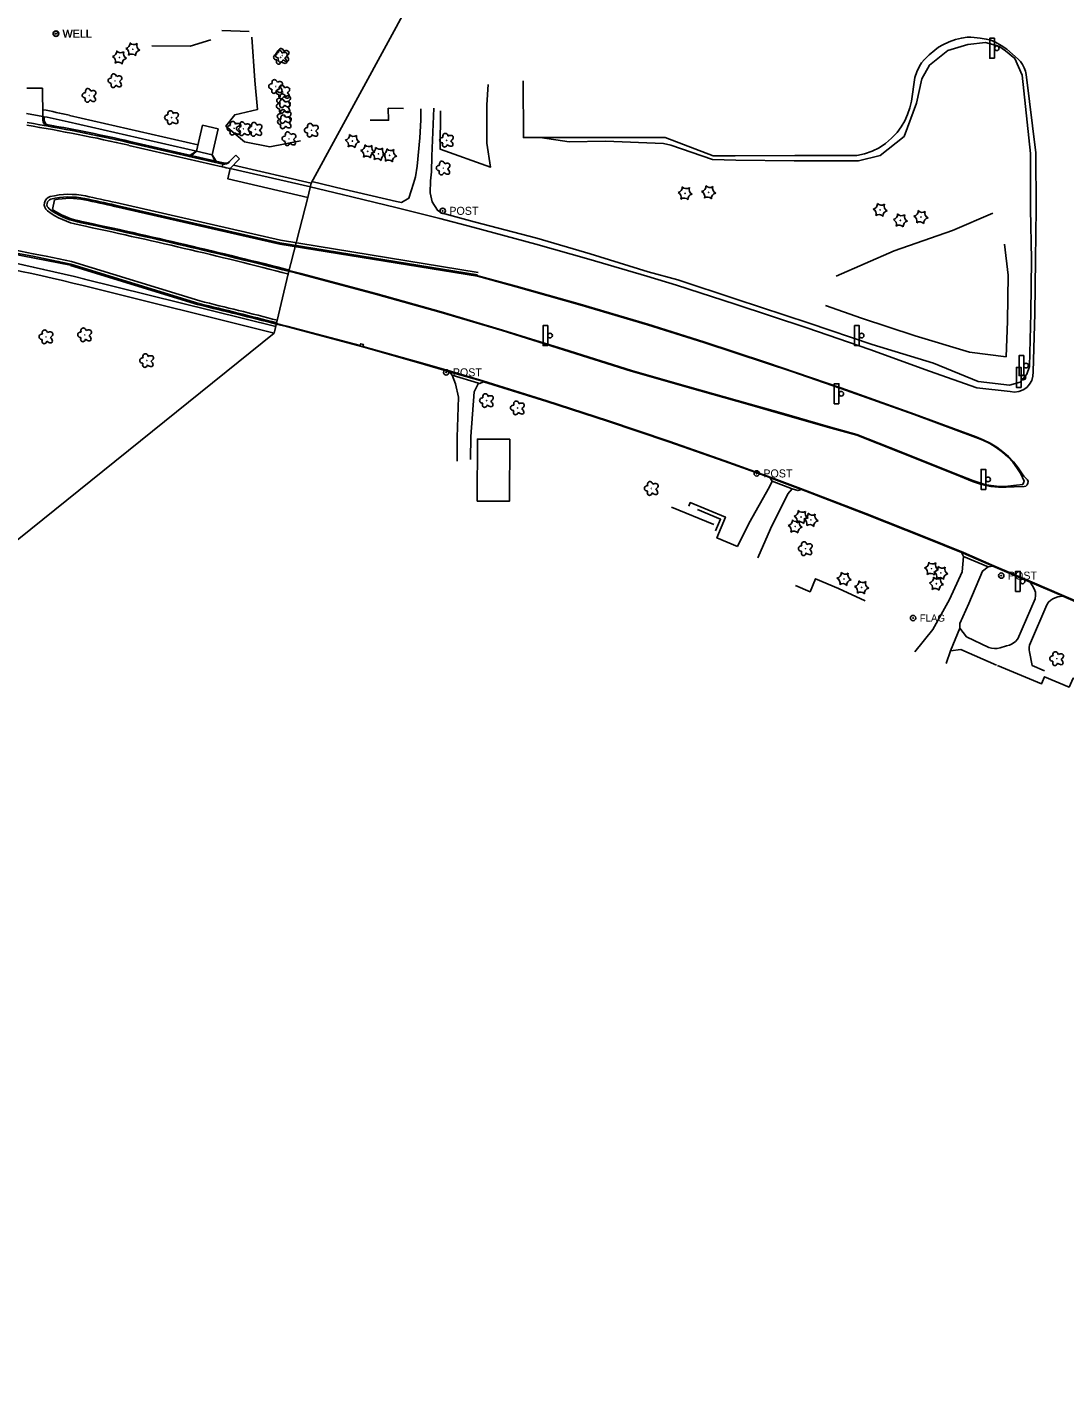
# Model space of a CAD drawing. Extents: x 588843 to 2552415, y 180129 to 269402.
# Drawn here: x 591129 to 591908, y 185756 to 186774 of the extents above; entities that cross this region are included whole.
import ezdxf

# ---------------------------------------------------------------- set-up
doc = ezdxf.new("R2010")
doc.units = 0
for name, color, linetype in [('Default', 7, 'Continuous'), ('E_BLD', 7, 'Continuous'), ('E_LAND_TreeLine', 7, 'Continuous'), ('E_LAND_Vegetation', 7, 'Continuous'), ('E_MISCPROP', 7, 'Continuous'), ('E_MISCPROP_Well', 7, 'Continuous'), ('E_PATH_Sidewalk', 7, 'Continuous'), ('E_RDWY', 7, 'Continuous'), ('E_RDWY_AsphConc', 7, 'Continuous'), ('E_RDWY_C_and_G', 7, 'Continuous'), ('E_RDWY_Gravel', 7, 'Continuous'), ('E_SGN', 7, 'Continuous'), ('E_WTR_FlowLine', 7, 'Continuous'), ('P_DWY', 7, 'Continuous'), ('P_PATH_Sidewalk', 7, 'Continuous'), ('P_RDWY_C_and_G_30', 7, 'Continuous'), ('P_RDWY_C_and_GBack', 7, 'Continuous'), ('P_RDWY_C_and_GFace', 7, 'Continuous'), ('P_RDWY_LaneEdge', 7, 'Continuous'), ('P_RDWY_ShldAgg', 7, 'Continuous'), ('P_RDWY_ShldPaved', 7, 'Continuous')]:
    doc.layers.add(name, color=color, linetype=linetype)

# ---------------------------------------------------------------- blocks, each defined once
blk = doc.blocks.new('CTRE_2')
at = {"layer": 'E_LAND_Vegetation'}
blk.add_circle((0, 0), 0.223, dxfattribs=at)
for centre, start, end in [((-12, 9), 280.2067, 5.9716), ((-13.8, -5.9), 340.2113, 65.9762), ((1.8, 14.9), 220.2113, 305.9762), ((13.8, 5.9), 160.2113, 245.9762), ((-1.8, -14.9), 40.2113, 125.9762), ((12, -9), 100.2511, 185.9272)]:
    blk.add_arc(centre, 7.87, start, end, dxfattribs=at)
blk = doc.blocks.new('DTRE_2')
at = {"layer": 'E_LAND_Vegetation'}
blk.add_circle((-0.2, 0), 0.183, dxfattribs=at)
for centre, major_axis, ratio in [((-5.9, 0.2), (4.93, -0.12), 0.832022), ((-1.9, 5.3), (1.36, -4.98), 0.782863), ((4.1, 2.7), (-5.27, -2.93), 0.691916), ((-2.5, -5.2), (1.8, 4.86), 0.716896), ((3.5, -3.7), (-5.01, 4.58), 0.560249)]:
    blk.add_ellipse(centre, major_axis=major_axis, ratio=ratio, start_param=1.570796, end_param=4.712389, dxfattribs=at)
blk = doc.blocks.new('FPOL_1')
at = {"layer": 'E_MISCPROP'}
for radius in [4, 0.5]:
    blk.add_circle((0, 0), radius, dxfattribs=at)
blk.add_text('FLAG', height=10.8, dxfattribs=at).set_placement((10, -5.4))
blk = doc.blocks.new('POST')
at = {"layer": 'E_MISCPROP'}
for radius in [4, 0.5]:
    blk.add_circle((0, 0), radius, dxfattribs=at)
blk.add_text('POST', height=12, dxfattribs=at).set_placement((10, -6))
blk = doc.blocks.new('SGN')
at = {"layer": 'E_SGN'}
blk.add_lwpolyline([(-3.5, -15), (-10.5, -15), (-10.5, 15), (-3.5, 15)], close=True, dxfattribs=at)
blk.add_circle((0, 0), 3.5, dxfattribs=at)
blk = doc.blocks.new('WELL')
at = {"layer": 'E_MISCPROP_Well'}
for radius in [4, 0.5]:
    blk.add_circle((0, 0), radius, dxfattribs=at)
blk.add_text('WELL', height=12, dxfattribs=at).set_placement((10, -6))

msp = doc.modelspace()

# ---------------------------------------------------------------- linework, layer by layer
at = {"layer": 'Default'}
msp.add_lwpolyline([(591615.1, 187246.2), (591637.5, 187198.5), (591342.5, 186657), (591340, 186646.3), (591325.2, 186588.9), (591314.7, 186544.5), (590335.2, 185755.9), (590089.6, 186237.3), (590063.7, 186267.8), (589984.3, 186602.3), (590048.7, 186666.4), (590044.2, 186706.2), (589965, 186852.4), (589967, 186864.3), (589738.5, 186950.6), (589980.5, 186929.5), (589980.8, 186932.5), (589987.8, 186967), (589988.4, 186969.9), (590832.9, 187364.3), (591607.2, 187360.9), (591615.3, 187246.4)], dxfattribs=at)
at = {"layer": 'E_BLD'}
for points in [[(591295.9, 186770.7), (591275.6, 186771.4)], [(591223, 186760), (591251.7, 186759.7), (591267.2, 186764.4)], [(591386.8, 186704.1), (591400.5, 186704.1), (591400.3, 186713.1), (591411.8, 186713)], [(591612.8, 186414), (591644.5, 186401.1)], [(591705.6, 186355.2), (591716.7, 186350.6), (591720.7, 186360.3), (591737.9, 186353.1), (591757.9, 186343.7)], [(591857.2, 186295.3), (591890.2, 186281.5), (591892.5, 186286.8), (591910.9, 186279.1), (591913.9, 186285.8), (591932.4, 186277.9)]]:
    msp.add_lwpolyline(points, dxfattribs=at)
msp.add_lwpolyline([(591466.9, 186418.6), (591467.2, 186465), (591491.4, 186464.9), (591491.2, 186418.5)], close=True, dxfattribs=at)
at = {"layer": 'E_LAND_TreeLine'}
for points in [[(591298.1, 186766.3), (591300.3, 186734), (591302.3, 186712.3), (591285.2, 186708.3), (591278.6, 186699.6), (591292.5, 186687.9), (591311.4, 186684.3), (591334.4, 186688.6)], [(591439.5, 186711.3), (591439.3, 186682.4), (591477, 186669), (591474.3, 186686.9), (591474.1, 186715.7), (591475.1, 186731)]]:
    msp.add_lwpolyline(points, dxfattribs=at)
at = {"layer": 'E_PATH_Sidewalk'}
for points in [[(591625.7, 186414.8), (591626.8, 186417.4), (591653.1, 186406.6), (591646.8, 186391), (591662.2, 186384.6)], [(591632.3, 186412.2), (591649.5, 186405), (591645.8, 186396.2)]]:
    msp.add_lwpolyline(points, dxfattribs=at)
at = {"layer": 'E_RDWY'}
for points in [[(591341.8, 186654.2), (591365.8, 186648.5), (591406, 186638.6), (591438.9, 186630.4), (591463.6, 186624), (591511, 186611.2), (591550.6, 186599.9), (591594.3, 186587.1), (591616.5, 186580.4), (591660.5, 186566.1), (591714.3, 186548.5), (591761.4, 186532.2), (591806.3, 186515.9), (591841.8, 186503.6), (591866.7, 186500.7), (591870, 186500.3), (591873.3, 186500.8), (591876.4, 186501.9), (591879.1, 186503.8), (591879.1, 186503.8), (591881.3, 186506.2), (591882.9, 186509.1), (591883.8, 186512.3), (591883.9, 186515.6), (591883.9, 186515.6), (591885.1, 186559.1), (591885.6, 186599.7), (591886.2, 186637.7), (591886, 186679.6), (591878.6, 186738.3), (591878.1, 186741), (591877.2, 186743.5), (591876, 186745.9), (591876, 186745.9), (591874.4, 186748.1), (591872.6, 186750), (591872.6, 186750), (591864.1, 186757.3), (591860, 186760.2), (591855.6, 186762.7), (591855.6, 186762.7), (591852.3, 186764.1), (591848.8, 186765), (591848.8, 186765), (591844.2, 186765.7), (591839.6, 186766.2), (591839.6, 186766.2), (591837.1, 186766.3), (591834.5, 186766.3), (591834.5, 186766.3), (591830.1, 186765.7), (591825.8, 186764.6), (591825.8, 186764.6), (591820.9, 186762.9), (591816.1, 186760.6), (591816.1, 186760.6), (591813, 186758.8), (591810.1, 186756.7), (591810.1, 186756.7), (591806, 186753.2), (591802.1, 186749.5), (591802.1, 186749.5), (591800.2, 186747.2), (591798.7, 186744.6), (591798.7, 186744.6), (591796.8, 186740.5), (591795.3, 186736.2), (591795.3, 186736.2), (591792.6, 186718.5), (591791.5, 186713.4), (591789.8, 186708.4), (591787.7, 186703.6), (591785, 186699.1), (591781.9, 186694.9), (591781.9, 186694.9), (591777.8, 186690.6), (591773.3, 186686.8), (591768.4, 186683.5), (591763.1, 186680.9), (591757.5, 186679), (591751.7, 186677.7), (591751.7, 186677.7), (591751.7, 186677.7), (591705.1, 186677.6), (591660.5, 186677.4), (591644, 186677.4), (591607.9, 186691.3), (591562.7, 186691.3), (591535.4, 186691.3), (591514.2, 186691.1), (591501.7, 186691.1), (591501.4, 186733.6)], [(591325.7, 186591), (591334.6, 186588.7), (591390.7, 186573.7), (591439.9, 186559.9), (591485.7, 186546.4), (591531.8, 186532), (591582.5, 186515.9), (591624.5, 186503.9), (591671.4, 186490.7), (591692.9, 186484.5), (591729.8, 186474), (591751.6, 186467.9), (591784.4, 186455.1), (591829.4, 186436.9)], [(591463, 186588.7), (591496.3, 186579.8), (591544.2, 186566.2), (591594.9, 186551.2), (591637, 186538), (591683.9, 186522.6), (591739.8, 186503.6), (591794.9, 186483.8), (591841.1, 186466.7), (591846.5, 186464.6), (591851.7, 186462.1), (591856.7, 186459), (591861.3, 186455.6), (591861.3, 186455.6), (591865.4, 186451.9), (591869.2, 186447.9), (591872.6, 186443.6), (591875.6, 186439.1), (591875.6, 186439.1), (591877, 186437.2), (591877, 186437.2), (591878.6, 186435.5), (591878.6, 186435.5), (591879.6, 186434.5), (591880.1, 186433.2), (591880, 186431.9), (591880, 186431.9), (591879.5, 186430.7), (591878.5, 186429.8), (591877.2, 186429.4), (591877.2, 186429.4), (591869.6, 186429.3), (591863.8, 186428.9), (591858, 186429), (591852.2, 186429.6), (591852.2, 186429.6), (591845.2, 186431.1), (591838.5, 186433.3), (591838.5, 186433.3), (591829.4, 186436.9)], [(591316.4, 186551.8), (591324.2, 186549.8), (591379.3, 186535.2), (591379.7, 186536.5), (591381.6, 186536), (591381.1, 186534.6), (591427.6, 186521.5), (591447.8, 186515.7), (591471.1, 186508.8), (591519.2, 186493.7), (591564.8, 186479), (591610.8, 186463.5), (591652.6, 186448.8), (591687.5, 186436.2), (591709.5, 186428), (591758.4, 186409.2), (591804.5, 186390.9), (591831.6, 186379.9), (591852.8, 186370.8), (591883.2, 186357.8), (591905.3, 186348.3), (591951.2, 186328.5)], [(591448.3, 186512.9), (591450.7, 186506.4), (591452.9, 186496.6), (591452, 186466.6), (591452, 186448.6)], [(591461.9, 186449.7), (591462.3, 186467.1), (591464.8, 186500.6), (591468, 186507.1)]]:
    msp.add_lwpolyline(points, dxfattribs=at)
at = {"layer": 'E_RDWY_AsphConc'}
for points in [[(591446.3, 186515.6), (591448.3, 186512.9), (591468, 186507.1), (591468.9, 186506.7), (591471.8, 186508)], [(591686.4, 186436.2), (591688.2, 186433.4), (591703.2, 186427.8), (591707.5, 186426.4), (591710.2, 186427.3)], [(591830.1, 186379.9), (591831.8, 186377), (591850.3, 186369.2), (591853.7, 186369.9)], [(591828.9, 186323.3), (591834, 186316.9), (591850.7, 186308.8), (591852.8, 186308.2), (591854.9, 186308), (591854.9, 186308), (591857, 186308.1), (591859.1, 186308.6), (591859.1, 186308.6), (591863.9, 186310), (591866.2, 186310.6), (591868.3, 186311.6), (591868.3, 186311.6), (591870.6, 186313.3), (591872.4, 186315.4), (591872.4, 186315.4), (591885.4, 186345.3), (591885.8, 186347.7), (591885.6, 186350.2), (591885.6, 186350.2), (591884.7, 186352.7), (591884.7, 186352.7), (591883.5, 186355), (591881.8, 186357.9)], [(591906.2, 186347.4), (591902.5, 186346.8), (591900.5, 186346.1), (591898.8, 186345.4), (591897.2, 186344.4), (591897.2, 186344.4), (591895.5, 186342.8), (591894.2, 186340.7), (591894.2, 186340.7), (591881.9, 186312.2), (591881.3, 186310.5), (591881, 186308.8), (591881, 186308.8), (591880.9, 186307.1), (591881.2, 186305.5), (591881.2, 186305.5), (591883.1, 186295.4), (591892.5, 186291.3)], [(591822, 186306.3), (591829.6, 186307.2), (591856.5, 186295.6)]]:
    msp.add_lwpolyline(points, dxfattribs=at)
at = {"layer": 'E_RDWY_C_and_G'}
for points in [[(591325.8, 186591.5), (591334.8, 186589.2), (591390.9, 186574.2), (591440, 186560.4), (591485.9, 186546.8), (591532, 186532.5), (591582.8, 186516.5), (591624.6, 186504.5), (591671.6, 186491.2), (591693.1, 186485.2), (591730.1, 186474.6), (591751.8, 186468.5), (591784.6, 186455.6), (591829.7, 186437.5)], [(591467.1, 186587.1), (591496.2, 186579.2), (591544, 186565.7), (591594.7, 186550.8), (591636.9, 186537.5), (591683.9, 186522.1), (591703, 186515.8), (591739.6, 186503.1), (591794.7, 186483.4), (591840.9, 186466.2), (591846.2, 186464.2), (591851.4, 186461.7), (591856.3, 186458.7), (591860.9, 186455.3), (591860.9, 186455.3), (591864.9, 186451.7), (591868.6, 186447.8), (591871.8, 186443.6), (591874.8, 186439.1), (591874.8, 186439.1), (591877.1, 186433.5), (591876.1, 186431.1), (591871.4, 186430.4), (591865, 186429.7), (591858.7, 186429.6), (591852.3, 186430.3), (591852.3, 186430.3), (591847.7, 186431.1), (591843.2, 186432.4), (591838.7, 186433.9), (591838.7, 186433.9), (591829.7, 186437.5)], [(591316.3, 186551.3), (591324.1, 186549.4), (591380.1, 186534.4), (591427.5, 186521), (591446.3, 186515.6), (591447.8, 186515.1), (591470.9, 186508.4), (591471.8, 186508), (591519.1, 186493.2), (591564.7, 186478.5), (591610.6, 186463.1), (591652.3, 186448.5), (591686.4, 186436.2), (591687.5, 186435.7), (591709.4, 186427.6), (591710.2, 186427.3), (591758.2, 186408.8), (591804.2, 186390.4), (591830.1, 186379.9), (591831.4, 186379.4), (591852.6, 186370.4), (591853.7, 186369.9), (591881.8, 186357.9), (591883, 186357.4), (591905.2, 186347.8), (591906.2, 186347.4), (591951, 186327.9)]]:
    msp.add_lwpolyline(points, dxfattribs=at)
at = {"layer": 'E_RDWY_Gravel'}
for points in [[(591434.5, 186713.1), (591433, 186677.1), (591432.6, 186665.4), (591431.9, 186658.6), (591431.7, 186649.7), (591433.3, 186642.9), (591437.3, 186636.7), (591439.9, 186634.7), (591464.8, 186627.9), (591511.7, 186615.6), (591551.8, 186603.9), (591595.3, 186590.5), (591617.4, 186584.4), (591661.2, 186570), (591716, 186552), (591763.1, 186536), (591809.2, 186522), (591842.7, 186508.3), (591866.1, 186505.4), (591874.1, 186507.8), (591879.3, 186513.7), (591881.1, 186519.5), (591882.2, 186559.4), (591882.7, 186599.6), (591882, 186637.8), (591881.9, 186679.1), (591875.6, 186737.8), (591870.3, 186750.3), (591863.3, 186756.1), (591858.2, 186759.6), (591848.1, 186762.3), (591835, 186760.8), (591819.9, 186756.3), (591806.1, 186745.5), (591800.5, 186735.1), (591796.4, 186716.9), (591787.1, 186692), (591769.3, 186677.8), (591752.9, 186673.8), (591704.6, 186673.6), (591660.9, 186674.3), (591643.5, 186674.6), (591612.2, 186685.4), (591606.6, 186686.7), (591563.3, 186688.4), (591536, 186688), (591514.2, 186691.1)], [(591343.1, 186658.1), (591366.8, 186652.4), (591406.5, 186643.1), (591410.3, 186642.5), (591415.7, 186645.6), (591419.1, 186656.7), (591420.6, 186661.7), (591422, 186669.7), (591424, 186691), (591424.8, 186704.3), (591424.7, 186712.8)], [(591688.2, 186433.4), (591686.3, 186429.2), (591670.6, 186401.7), (591662.2, 186384.6)], [(591703.2, 186427.8), (591699.9, 186424), (591687, 186397.7), (591677.5, 186376)], [(591831.8, 186377), (591830.7, 186365.6), (591821.3, 186344.7), (591808.7, 186322.2), (591795.3, 186305.5)], [(591850.3, 186369.2), (591845.9, 186366.1), (591835.8, 186341.8), (591829, 186326.9), (591828.9, 186323.3), (591822, 186306.3), (591818.6, 186296.7)]]:
    msp.add_lwpolyline(points, dxfattribs=at)
at = {"layer": 'E_WTR_FlowLine'}
for points in [[(591736.1, 186587.3), (591779.7, 186606.3), (591823.5, 186621.4), (591853.8, 186634.5)], [(591862.5, 186611.3), (591865.2, 186587.9), (591864.7, 186553.4), (591863.6, 186526.8), (591836.1, 186530.3), (591795.4, 186542.5), (591755.3, 186555.6), (591728.2, 186565.2)]]:
    msp.add_lwpolyline(points, dxfattribs=at)
at = {"layer": 'P_DWY'}
for points in [[(591129.2, 186728.1), (591141.1, 186728.1)], [(591141.1, 186728.1), (591141.2, 186706.9)], [(591128.9, 186709.1), (591141.2, 186706.9)], [(591141.2, 186706.9), (591141.2, 186704.5)], [(591256.5, 186680.9), (591261, 186700.4)], [(591261, 186700.4), (591272.7, 186697.8)], [(591268.2, 186678.2), (591272.7, 186697.8)], [(591251.5, 186676.9), (591251.7, 186677.9), (591256.5, 186680.9)], [(591252.5, 186676.7), (591252.7, 186677.6), (591256.5, 186680.9)], [(591256.5, 186680.9), (591268.2, 186678.2)], [(591268.2, 186678.2), (591271.2, 186673.4), (591271, 186672.4)], [(591270, 186672.6), (591270.2, 186673.6), (591268.2, 186678.2)]]:
    msp.add_lwpolyline(points, dxfattribs=at)
msp.add_arc((591146.2, 186704.5), 5, 180.1514, 260.3332, dxfattribs=at)
at = {"layer": 'P_PATH_Sidewalk'}
for points in [[(591161.3, 186707.8), (591257.6, 186685.7)], [(591160.2, 186702.9), (591256.5, 186680.9)], [(591171.4, 186580.1), (591314.7, 186544.5)], [(591172.6, 186584.9), (591315.9, 186549.4)]]:
    msp.add_lwpolyline(points, dxfattribs=at)
for centre, radius, start, end in [((591048.6, 186215.6), 505, 77.101, 79.4351), ((591048.6, 186215.6), 500, 77.101, 79.21), ((590810.1, 185124.3), 1505, 76.0622, 80.8937), ((590810.1, 185124.3), 1500, 76.0622, 80.8937)]:
    msp.add_arc(centre, radius, start, end, dxfattribs=at)
at = {"layer": 'P_RDWY_C_and_G_30'}
for points in [[(591142.2, 186706.7), (591141.2, 186706.9)], [(591142.2, 186706.7), (591142.2, 186704.5)]]:
    msp.add_lwpolyline(points, dxfattribs=at)
for centre, radius, start, end in [((591146.2, 186704.5), 4, 180.1514, 260.3332), ((590930.5, 185484.5), 1235, 77.0886, 79.9775), ((590367.8, 182853.6), 3817.4, 75.6114, 76.5129)]:
    msp.add_arc(centre, radius, start, end, dxfattribs=at)
at = {"layer": 'P_RDWY_C_and_GBack'}
for p, q in [((591206.5, 186688.2), (591276.4, 186672.2)), ((591148.5, 186637.2), (591150, 186644.5)), ((591195.3, 186639.5), (591318.9, 186611.2)), ((591162, 186595.3), (591258.1, 186565.8))]:
    msp.add_line(p, q, dxfattribs=at)
for points in [[(591281.2, 186673.1), (591285.9, 186677.9)], [(591288.8, 186675.1), (591285.9, 186677.9)], [(591275.8, 186669.3), (591276.4, 186672.2)], [(591281.8, 186667.9), (591288.8, 186675.1)], [(591318.9, 186611.2), (591467.1, 186587.1)]]:
    msp.add_lwpolyline(points, dxfattribs=at)
for centre, radius, start, end in [((591625.2, 188181.4), 1552, 256.9874, 257.2146), ((591722.1, 188602.4), 1981, 256.9994, 257.0301), ((591278.4, 186675.9), 4, 257.0301, 315.633), ((591180.4, 186684.4), 57, 236.0307, 256.8794), ((591161.3, 186588.6), 57, 78.613, 101.4339), ((590950.8, 185575.6), 1091.6, 77.0576, 78.2802), ((590857.3, 185158.3), 1469, 78.0261, 89.5048), ((590857.3, 185158.3), 1503, 78.0209, 78.0901), ((590371.3, 182867.8), 3844.4, 75.6143, 78.0209)]:
    msp.add_arc(centre, radius, start, end, dxfattribs=at)
at = {"layer": 'P_RDWY_C_and_GFace'}
for p, q in [((591206.2, 186687.3), (591276.2, 186671.2)), ((591195.5, 186640.5), (591319.1, 186612.1)), ((591162.3, 186596.3), (591258.3, 186566.7))]:
    msp.add_line(p, q, dxfattribs=at)
msp.add_lwpolyline([(591319.1, 186612.1), (591467.3, 186588.1)], dxfattribs=at)
for centre, radius, start, end in [((590930.5, 185484.5), 1234, 77.0886, 80.7217), ((591277.4, 186675.8), 4.7, 255.593, 324.8831), ((591148.3, 186641), 4, 103.9394, 233.5252), ((591180.4, 186684.4), 58, 233.5252, 256.8899), ((591161.3, 186588.6), 58, 78.613, 103.9394), ((590950.8, 185575.6), 1092.6, 77.0576, 78.2802), ((590857.3, 185158.3), 1470, 78.0244, 90.1789), ((590857.3, 185158.3), 1502, 78.0209, 78.0905), ((590371.3, 182867.8), 3843.4, 75.6142, 78.0209), ((590367.8, 182853.6), 3818.4, 75.6114, 76.5124)]:
    msp.add_arc(centre, radius, start, end, dxfattribs=at)
at = {"layer": 'P_RDWY_LaneEdge'}
for p, q in [((591205.8, 186685.3), (591275.8, 186669.3)), ((591196, 186642.4), (591319.5, 186614.1)), ((591162.8, 186598.2), (591258.9, 186568.7))]:
    msp.add_line(p, q, dxfattribs=at)
for points in [[(591281.8, 186667.9), (591280, 186660.1), (591340, 186646.3)], [(591319.5, 186614.1), (591467.6, 186590)]]:
    msp.add_lwpolyline(points, dxfattribs=at)
for centre, radius, start, end in [((590930.5, 185484.5), 1232, 77.0886, 80.7182), ((591148.3, 186641), 6, 103.9394, 233.5252), ((591161.3, 186588.6), 60, 78.613, 103.9394), ((590950.8, 185575.6), 1094.6, 77.0576, 78.2802), ((590857.3, 185158.3), 1472, 78.0209, 90.1789), ((591180.4, 186684.4), 60, 233.5252, 258.4677), ((590376.9, 182890.8), 3817.8, 75.6102, 78.0353), ((590367.8, 182853.6), 3820.4, 75.6114, 76.5115)]:
    msp.add_arc(centre, radius, start, end, dxfattribs=at)
at = {"layer": 'P_RDWY_ShldAgg'}
msp.add_line((591284.2, 186670.4), (591342.5, 186657), dxfattribs=at)
at = {"layer": 'P_RDWY_ShldPaved'}
msp.add_lwpolyline([(591281.8, 186667.9), (591342, 186654.1)], dxfattribs=at)

# ---------------------------------------------------------------- block references
at = {"layer": 'E_LAND_Vegetation', "xscale": 0.5, "yscale": 0.5}
for name, p in [('CTRE_2', (591208.7, 186757.3)), ('CTRE_2', (591198.7, 186751.2)), ('DTRE_2', (591319.7, 186751.3)), ('DTRE_2', (591321, 186752.7)), ('DTRE_2', (591195.6, 186733.7)), ('DTRE_2', (591176.2, 186722.7)), ('DTRE_2', (591316.1, 186729.4)), ('DTRE_2', (591321.5, 186725.2)), ('DTRE_2', (591321.9, 186714.5)), ('DTRE_2', (591322.1, 186718.7)), ('DTRE_2', (591238, 186706.1)), ('DTRE_2', (591322.5, 186706.9)), ('DTRE_2', (591322.7, 186702.9)), ('DTRE_2', (591284.8, 186698.1)), ('DTRE_2', (591291.9, 186697.7)), ('DTRE_2', (591300.7, 186697.3)), ('DTRE_2', (591342.8, 186696.6)), ('DTRE_2', (591326.1, 186690.2)), ('CTRE_2', (591373.4, 186688.5)), ('DTRE_2', (591444.2, 186689.1)), ('CTRE_2', (591384.9, 186680.8)), ('CTRE_2', (591392.9, 186678.9)), ('CTRE_2', (591401.3, 186677.8)), ('DTRE_2', (591441.7, 186668.2)), ('CTRE_2', (591622.9, 186649.3)), ('CTRE_2', (591640.6, 186650.1)), ('CTRE_2', (591769.2, 186636.9)), ('CTRE_2', (591784.4, 186629)), ('CTRE_2', (591799.8, 186631.5)), ('DTRE_2', (591143.8, 186541.7)), ('DTRE_2', (591172.8, 186543.2)), ('DTRE_2', (591219.3, 186523.9)), ('DTRE_2', (591474.2, 186493.9)), ('DTRE_2', (591497.4, 186488.4)), ('DTRE_2', (591597.8, 186428)), ('CTRE_2', (591705.5, 186399.6)), ('CTRE_2', (591709.9, 186406.6)), ('CTRE_2', (591717.3, 186404.5)), ('DTRE_2', (591713.3, 186382.9)), ('CTRE_2', (591807.7, 186367.9)), ('CTRE_2', (591742.1, 186360.2)), ('CTRE_2', (591814.7, 186364.7)), ('CTRE_2', (591755.3, 186353.9)), ('CTRE_2', (591811.4, 186356.6)), ('DTRE_2', (591901.8, 186300.4))]:
    msp.add_blockref(name, p, dxfattribs=at)
at = {"layer": 'E_MISCPROP', "xscale": 0.5, "yscale": 0.5}
for name, p in [('POST', (591441.1, 186636.2)), ('POST', (591443.7, 186515.1)), ('POST', (591676.6, 186439.3)), ('POST', (591860, 186362.7)), ('FPOL_1', (591793.9, 186330.9))]:
    msp.add_blockref(name, p, dxfattribs=at)
at = {"layer": 'E_MISCPROP_Well', "xscale": 0.5, "yscale": 0.5}
for p in [(591150.9, 186769), (591151.2, 186769.1)]:
    msp.add_blockref('WELL', p, dxfattribs=at)
at = {"layer": 'E_SGN', "xscale": 0.5, "yscale": 0.5}
for p in [(591856.7, 186758.1), (591521.6, 186542.7), (591755.3, 186542.7), (591878.6, 186520.2), (591876.6, 186511.3), (591740, 186499.1), (591850.1, 186434.8), (591876, 186358.4)]:
    msp.add_blockref('SGN', p, dxfattribs=at)

doc.saveas('drawing.dxf')
